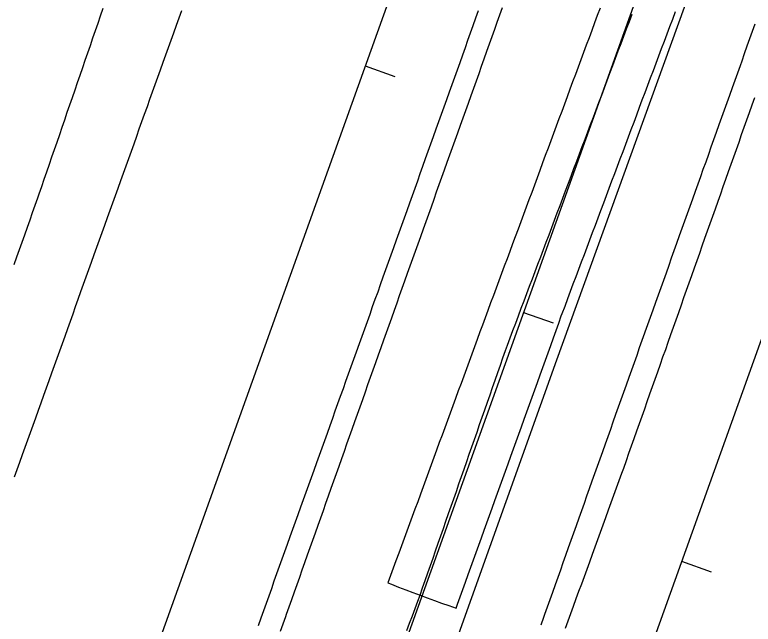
# Model space of a CAD drawing. Extents: x 1901471 to 1963503, y 756461 to 799997.
# Drawn here: x 1940596.2 to 1940690.1, y 779743.6 to 779821.2 of the extents above; entities that cross this region are included whole.
import ezdxf

# ---------------------------------------------------------------- set-up
doc = ezdxf.new("R2010")
doc.units = 0
for name, color, linetype in [('RD_EX_DR_ErosCtrl', 7, 'Continuous'), ('RD_EX_Fence_Other', 7, 'Continuous'), ('RD_EX_H2O', 7, 'Continuous'), ('RD_EX_Road', 7, 'Continuous'), ('RD_HC_Cl', 7, 'Continuous'), ('RD_HC_Data_Tic', 7, 'Continuous')]:
    doc.layers.add(name, color=color, linetype=linetype)

msp = doc.modelspace()

# ---------------------------------------------------------------- linework, layer by layer
at = {"layer": 'RD_EX_DR_ErosCtrl'}
msp.add_lwpolyline([(1940670.62, 779822), (1940670.27, 779821.06), (1940669.92, 779820.13), (1940669.57, 779819.19), (1940669.23, 779818.25), (1940668.88, 779817.31), (1940668.53, 779816.38), (1940668.18, 779815.44), (1940667.83, 779814.5), (1940667.49, 779813.56), (1940667.14, 779812.63), (1940666.79, 779811.69), (1940666.44, 779810.75), (1940666.1, 779809.82), (1940665.75, 779808.88), (1940665.4, 779807.94), (1940665.05, 779807), (1940664.71, 779806.07), (1940664.36, 779805.13), (1940664.01, 779804.19), (1940663.66, 779803.25), (1940663.32, 779802.32), (1940662.97, 779801.38), (1940662.62, 779800.44), (1940662.27, 779799.51), (1940661.93, 779798.57), (1940661.58, 779797.63), (1940661.23, 779796.69), (1940661.23, 779796.69), (1940660.88, 779795.76), (1940660.54, 779794.82), (1940660.19, 779793.88), (1940659.84, 779792.94), (1940659.49, 779792.01), (1940659.15, 779791.07), (1940658.8, 779790.13), (1940658.45, 779789.19), (1940658.1, 779788.26), (1940657.76, 779787.32), (1940657.41, 779786.38), (1940657.06, 779785.45), (1940656.71, 779784.51), (1940656.37, 779783.57), (1940656.02, 779782.63), (1940655.67, 779781.7), (1940655.35, 779780.82), (1940655, 779779.88), (1940654.66, 779778.94), (1940654.32, 779778), (1940653.97, 779777.06), (1940653.63, 779776.13), (1940653.28, 779775.19), (1940652.94, 779774.25), (1940652.59, 779773.31), (1940652.25, 779772.37), (1940651.9, 779771.43), (1940651.56, 779770.49), (1940651.22, 779769.55), (1940650.87, 779768.62), (1940650.53, 779767.68), (1940650.18, 779766.74), (1940649.84, 779765.8), (1940649.49, 779764.86), (1940649.15, 779763.92), (1940648.8, 779762.98), (1940648.46, 779762.04), (1940648.12, 779761.11), (1940647.77, 779760.17), (1940647.43, 779759.23), (1940647.08, 779758.29), (1940646.74, 779757.35), (1940646.39, 779756.41), (1940646.05, 779755.47), (1940645.7, 779754.53), (1940645.36, 779753.6), (1940645.02, 779752.66), (1940644.67, 779751.72), (1940644.33, 779750.78), (1940643.98, 779749.84), (1940643.64, 779748.9), (1940644.1, 779748.72), (1940645.01, 779748.37), (1940645.92, 779748.02), (1940646.82, 779747.67), (1940647.73, 779747.32), (1940648.64, 779746.99), (1940649.56, 779746.66), (1940650.48, 779746.33), (1940651.4, 779746), (1940652.32, 779745.67), (1940652.51, 779746.18), (1940652.85, 779747.12), (1940653.18, 779748.06), (1940653.18, 779748.06), (1940653.52, 779749.01), (1940653.86, 779749.95), (1940654.2, 779750.89), (1940654.54, 779751.83), (1940654.88, 779752.77), (1940655.21, 779753.71), (1940655.55, 779754.65), (1940655.89, 779755.59), (1940656.23, 779756.53), (1940656.57, 779757.47), (1940656.91, 779758.41), (1940657.24, 779759.36), (1940657.58, 779760.3), (1940657.92, 779761.24), (1940658.26, 779762.18), (1940658.6, 779763.12), (1940658.94, 779764.06), (1940659.27, 779765), (1940659.61, 779765.94), (1940659.95, 779766.88), (1940660.29, 779767.82), (1940660.63, 779768.76), (1940660.97, 779769.71), (1940661.3, 779770.65), (1940661.64, 779771.59), (1940661.98, 779772.53), (1940662.32, 779773.47), (1940662.66, 779774.41), (1940663, 779775.35), (1940663.33, 779776.29), (1940663.67, 779777.23), (1940664.01, 779778.17), (1940664.35, 779779.11), (1940664.69, 779780.06), (1940665.03, 779781), (1940665.37, 779781.94), (1940665.7, 779782.88), (1940665.82, 779783.18), (1940666.17, 779784.12), (1940666.52, 779785.06), (1940666.87, 779785.99), (1940667.22, 779786.93), (1940667.57, 779787.86), (1940667.93, 779788.8), (1940668.28, 779789.74), (1940668.63, 779790.67), (1940668.98, 779791.61), (1940669.33, 779792.54), (1940669.68, 779793.48), (1940670.03, 779794.42), (1940670.38, 779795.35), (1940670.74, 779796.29), (1940671.09, 779797.23), (1940671.44, 779798.16), (1940671.79, 779799.1), (1940672.14, 779800.03), (1940672.49, 779800.97), (1940672.84, 779801.91), (1940673.19, 779802.84), (1940673.55, 779803.78), (1940673.9, 779804.72), (1940674.25, 779805.65), (1940674.6, 779806.59), (1940674.95, 779807.52), (1940674.95, 779807.52), (1940675.3, 779808.46), (1940675.65, 779809.4), (1940676, 779810.33), (1940676.36, 779811.27), (1940676.71, 779812.2), (1940677.06, 779813.14), (1940677.41, 779814.08), (1940677.76, 779815.01), (1940678.11, 779815.95), (1940678.46, 779816.89), (1940678.82, 779817.82), (1940679.17, 779818.76), (1940679.52, 779819.69), (1940679.87, 779820.63), (1940680.22, 779821.57)], dxfattribs=at)
at = {"layer": 'RD_EX_Fence_Other'}
msp.add_lwpolyline([(1940332.14, 778883.89), (1940359.16, 778959.46), (1940381.75, 779021.62), (1940403.17, 779083.46), (1940426.72, 779147.94), (1940450.85, 779214.53), (1940468.58, 779264.97), (1940485.34, 779312.19), (1940501.65, 779357.36), (1940518.05, 779403.08), (1940533.56, 779446.87), (1940549.92, 779492.07), (1940564.79, 779534.08), (1940577.84, 779570.74), (1940588, 779598.39), (1940600.18, 779628.18), (1940613.79, 779656.82), (1940631.12, 779694.43), (1940642.75, 779719.15), (1940652.26, 779741.25), (1940665.15, 779777.26), (1940682.24, 779824.66), (1940695.89, 779863.73)], dxfattribs=at)
at = {"layer": 'RD_EX_H2O'}
msp.add_lwpolyline([(1940646.05, 779742.84), (1940646.4, 779743.77), (1940646.75, 779744.71), (1940647.1, 779745.65), (1940647.45, 779746.58), (1940647.73, 779747.32), (1940648.06, 779748.27), (1940648.39, 779749.21), (1940648.72, 779750.16), (1940649.05, 779751.1), (1940649.38, 779752.04), (1940649.71, 779752.99), (1940650.04, 779753.93), (1940650.37, 779754.88), (1940650.7, 779755.82), (1940651.03, 779756.77), (1940651.36, 779757.71), (1940651.69, 779758.65), (1940652.02, 779759.6), (1940652.35, 779760.54), (1940652.68, 779761.49), (1940653.01, 779762.43), (1940653.33, 779763.37), (1940653.66, 779764.32), (1940653.99, 779765.26), (1940654.32, 779766.21), (1940654.65, 779767.15), (1940654.98, 779768.09), (1940655.31, 779769.04), (1940655.64, 779769.98), (1940655.97, 779770.93), (1940656.3, 779771.87), (1940656.63, 779772.81), (1940656.96, 779773.76), (1940657.29, 779774.7), (1940657.62, 779775.65), (1940657.95, 779776.59), (1940658.28, 779777.53), (1940658.61, 779778.48), (1940658.85, 779779.15), (1940659.2, 779780.08), (1940659.55, 779781.02), (1940659.9, 779781.95), (1940660.26, 779782.89), (1940660.61, 779783.83), (1940660.96, 779784.76), (1940661.31, 779785.7), (1940661.67, 779786.63), (1940662.02, 779787.57), (1940662.37, 779788.5), (1940662.72, 779789.44), (1940663.08, 779790.37), (1940663.43, 779791.31), (1940663.78, 779792.24), (1940664.14, 779793.18), (1940664.49, 779794.12), (1940664.84, 779795.05), (1940665.19, 779795.99), (1940665.55, 779796.92), (1940665.9, 779797.86), (1940666.25, 779798.79), (1940666.6, 779799.73), (1940666.96, 779800.66), (1940667.31, 779801.6), (1940667.66, 779802.53), (1940668.01, 779803.47), (1940668.37, 779804.41), (1940668.72, 779805.34), (1940669.07, 779806.28), (1940669.43, 779807.21), (1940669.43, 779807.21), (1940669.78, 779808.15), (1940670.13, 779809.08), (1940670.48, 779810.02), (1940670.84, 779810.95), (1940671.19, 779811.89), (1940671.54, 779812.82), (1940671.89, 779813.76), (1940672.25, 779814.7), (1940672.6, 779815.63), (1940672.95, 779816.57), (1940673.3, 779817.5), (1940673.66, 779818.44), (1940674.01, 779819.37), (1940674.36, 779820.31), (1940674.72, 779821.24)], dxfattribs=at)
at = {"layer": 'RD_EX_Road'}
for points in [[(1940607.39, 779821.96), (1940607.06, 779821.01), (1940606.74, 779820.07), (1940606.41, 779819.12), (1940606.08, 779818.18), (1940605.76, 779817.23), (1940605.43, 779816.29), (1940605.11, 779815.34), (1940604.78, 779814.4), (1940604.45, 779813.45), (1940604.13, 779812.5), (1940603.8, 779811.56), (1940603.48, 779810.61), (1940603.15, 779809.67), (1940602.82, 779808.72), (1940602.5, 779807.78), (1940602.17, 779806.83), (1940601.85, 779805.89), (1940601.52, 779804.94), (1940601.19, 779804), (1940600.87, 779803.05), (1940600.54, 779802.11), (1940600.22, 779801.16), (1940599.89, 779800.22), (1940599.56, 779799.27), (1940599.24, 779798.33), (1940599.08, 779797.86), (1940598.74, 779796.91), (1940598.41, 779795.97), (1940598.08, 779795.03), (1940597.74, 779794.09), (1940597.41, 779793.14), (1940597.07, 779792.2), (1940596.74, 779791.26), (1940596.41, 779790.32), (1940596.07, 779789.37)], [(1940658.18, 779822.07), (1940657.85, 779821.12), (1940657.51, 779820.18), (1940657.2, 779819.31), (1940656.87, 779818.37), (1940656.53, 779817.43), (1940656.2, 779816.49), (1940655.86, 779815.54), (1940655.52, 779814.6), (1940655.19, 779813.66), (1940654.85, 779812.72), (1940654.51, 779811.78), (1940654.18, 779810.84), (1940653.84, 779809.89), (1940653.5, 779808.95), (1940653.17, 779808.01), (1940652.83, 779807.07), (1940652.5, 779806.13), (1940652.16, 779805.19), (1940651.82, 779804.24), (1940651.49, 779803.3), (1940651.15, 779802.36), (1940650.81, 779801.42), (1940650.48, 779800.48), (1940650.14, 779799.54), (1940649.8, 779798.59), (1940649.47, 779797.65), (1940649.13, 779796.71), (1940648.79, 779795.77), (1940648.46, 779794.83), (1940648.12, 779793.89), (1940647.79, 779792.94), (1940647.45, 779792), (1940647.11, 779791.06), (1940646.78, 779790.12), (1940646.44, 779789.18), (1940646.1, 779788.24), (1940645.77, 779787.29), (1940645.43, 779786.35), (1940645.09, 779785.41), (1940644.76, 779784.47), (1940644.42, 779783.53), (1940644.08, 779782.59), (1940643.75, 779781.64), (1940643.41, 779780.7), (1940643.08, 779779.76), (1940642.73, 779778.8), (1940642.4, 779777.86), (1940642.06, 779776.91), (1940641.73, 779775.97), (1940641.4, 779775.03), (1940641.06, 779774.09), (1940640.73, 779773.15), (1940640.39, 779772.2), (1940640.06, 779771.26), (1940639.73, 779770.32), (1940639.39, 779769.38), (1940639.06, 779768.43), (1940638.72, 779767.49), (1940638.39, 779766.55), (1940638.06, 779765.61), (1940637.72, 779764.67), (1940637.39, 779763.72), (1940637.06, 779762.78), (1940636.72, 779761.84), (1940636.39, 779760.9), (1940636.05, 779759.95), (1940635.72, 779759.01), (1940635.39, 779758.07), (1940635.05, 779757.13), (1940634.72, 779756.18), (1940634.38, 779755.24), (1940634.05, 779754.3), (1940633.72, 779753.36), (1940633.38, 779752.42), (1940633.05, 779751.47), (1940632.71, 779750.53), (1940632.38, 779749.59), (1940632.05, 779748.65), (1940631.71, 779747.7), (1940631.38, 779746.76), (1940631.04, 779745.82), (1940630.71, 779744.88), (1940630.61, 779744.6), (1940630.28, 779743.66), (1940629.94, 779742.72)], [(1940617.38, 779821.67), (1940617.05, 779820.73), (1940616.71, 779819.79), (1940616.37, 779818.85), (1940616.03, 779817.91), (1940615.7, 779816.97), (1940615.36, 779816.03), (1940615.02, 779815.09), (1940614.68, 779814.14), (1940614.35, 779813.2), (1940614.01, 779812.26), (1940613.67, 779811.32), (1940613.33, 779810.38), (1940613, 779809.44), (1940612.66, 779808.5), (1940612.32, 779807.56), (1940611.98, 779806.62), (1940611.65, 779805.67), (1940611.31, 779804.73), (1940610.97, 779803.79), (1940610.63, 779802.85), (1940610.3, 779801.91), (1940609.96, 779800.97), (1940609.62, 779800.03), (1940609.28, 779799.09), (1940608.95, 779798.14), (1940608.61, 779797.2), (1940608.27, 779796.26), (1940607.93, 779795.32), (1940607.6, 779794.38), (1940607.26, 779793.44), (1940606.92, 779792.5), (1940606.58, 779791.56), (1940606.25, 779790.62), (1940605.91, 779789.67), (1940605.57, 779788.73), (1940605.23, 779787.79), (1940604.9, 779786.85), (1940604.56, 779785.91), (1940604.22, 779784.97), (1940603.88, 779784.03), (1940603.55, 779783.09), (1940603.21, 779782.14), (1940602.87, 779781.2), (1940602.53, 779780.26), (1940602.2, 779779.32), (1940601.86, 779778.38), (1940601.52, 779777.44), (1940601.18, 779776.5), (1940600.85, 779775.56), (1940600.51, 779774.62), (1940600.17, 779773.67), (1940599.83, 779772.73), (1940599.48, 779771.75), (1940599.14, 779770.81), (1940598.81, 779769.87), (1940598.47, 779768.93), (1940598.13, 779767.99), (1940597.8, 779767.05), (1940597.46, 779766.11), (1940597.12, 779765.17), (1940596.78, 779764.23), (1940596.45, 779763.28), (1940596.11, 779762.34)], [(1940655.13, 779821.66), (1940654.79, 779820.72), (1940654.46, 779819.78), (1940654.12, 779818.84), (1940653.78, 779817.9), (1940653.45, 779816.96), (1940653.11, 779816.02), (1940652.77, 779815.07), (1940652.44, 779814.13), (1940652.1, 779813.19), (1940651.76, 779812.25), (1940651.43, 779811.31), (1940651.09, 779810.37), (1940650.75, 779809.43), (1940650.42, 779808.48), (1940650.08, 779807.54), (1940649.74, 779806.6), (1940649.41, 779805.66), (1940649.07, 779804.72), (1940648.73, 779803.78), (1940648.4, 779802.83), (1940648.06, 779801.89), (1940647.72, 779800.95), (1940647.39, 779800.01), (1940647.05, 779799.07), (1940646.71, 779798.13), (1940646.38, 779797.19), (1940646.04, 779796.24), (1940645.7, 779795.3), (1940645.37, 779794.36), (1940645.03, 779793.42), (1940644.69, 779792.48), (1940644.36, 779791.54), (1940644.02, 779790.6), (1940643.68, 779789.65), (1940643.35, 779788.71), (1940643.01, 779787.77), (1940642.67, 779786.83), (1940642.34, 779785.89), (1940642, 779784.95), (1940641.66, 779784.01), (1940641.33, 779783.06), (1940640.99, 779782.12), (1940640.65, 779781.18), (1940640.32, 779780.24), (1940639.98, 779779.3), (1940639.61, 779778.27), (1940639.28, 779777.33), (1940638.94, 779776.39), (1940638.6, 779775.45), (1940638.26, 779774.51), (1940637.93, 779773.57), (1940637.59, 779772.63), (1940637.25, 779771.68), (1940636.91, 779770.74), (1940636.58, 779769.8), (1940636.24, 779768.86), (1940635.9, 779767.92), (1940635.56, 779766.98), (1940635.23, 779766.04), (1940634.89, 779765.1), (1940634.55, 779764.16), (1940634.21, 779763.21), (1940633.88, 779762.27), (1940633.54, 779761.33), (1940633.2, 779760.39), (1940632.87, 779759.45), (1940632.53, 779758.51), (1940632.19, 779757.57), (1940631.85, 779756.63), (1940631.52, 779755.68), (1940631.18, 779754.74), (1940630.84, 779753.8), (1940630.5, 779752.86), (1940630.17, 779751.92), (1940629.83, 779750.98), (1940629.49, 779750.04), (1940629.15, 779749.1), (1940628.82, 779748.16), (1940628.48, 779747.21), (1940628.14, 779746.27), (1940627.8, 779745.33), (1940627.47, 779744.39), (1940627.13, 779743.45)], [(1940690.3, 779819.99), (1940689.97, 779819.05), (1940689.64, 779818.11), (1940689.3, 779817.16), (1940688.97, 779816.22), (1940688.64, 779815.28), (1940688.43, 779814.68), (1940688.09, 779813.74), (1940687.76, 779812.8), (1940687.42, 779811.86), (1940687.08, 779810.92), (1940686.75, 779809.98), (1940686.41, 779809.03), (1940686.08, 779808.09), (1940685.74, 779807.15), (1940685.4, 779806.21), (1940685.07, 779805.27), (1940684.73, 779804.33), (1940684.4, 779803.38), (1940684.06, 779802.44), (1940683.72, 779801.5), (1940683.39, 779800.56), (1940683.05, 779799.62), (1940682.72, 779798.68), (1940682.38, 779797.73), (1940682.04, 779796.79), (1940681.71, 779795.85), (1940681.37, 779794.91), (1940681.04, 779793.97), (1940680.7, 779793.03), (1940680.36, 779792.08), (1940680.03, 779791.14), (1940679.69, 779790.2), (1940679.36, 779789.26), (1940679.02, 779788.32), (1940678.69, 779787.37), (1940678.35, 779786.43), (1940678.01, 779785.49), (1940677.68, 779784.55), (1940677.34, 779783.61), (1940677.01, 779782.67), (1940676.67, 779781.72), (1940676.33, 779780.78), (1940676.29, 779780.66), (1940675.96, 779779.72), (1940675.62, 779778.78), (1940675.29, 779777.84), (1940674.95, 779776.9), (1940674.62, 779775.95), (1940674.28, 779775.01), (1940673.95, 779774.07), (1940673.61, 779773.13), (1940673.28, 779772.19), (1940672.94, 779771.24), (1940672.61, 779770.3), (1940672.27, 779769.36), (1940671.94, 779768.42), (1940671.6, 779767.48), (1940671.27, 779766.53), (1940670.93, 779765.59), (1940670.6, 779764.65), (1940670.26, 779763.71), (1940669.93, 779762.76), (1940669.59, 779761.82), (1940669.26, 779760.88), (1940668.92, 779759.94), (1940668.59, 779759), (1940668.25, 779758.05), (1940667.92, 779757.11), (1940667.59, 779756.17), (1940667.25, 779755.23), (1940666.92, 779754.29), (1940666.58, 779753.34), (1940666.25, 779752.4), (1940665.91, 779751.46), (1940665.58, 779750.52), (1940665.24, 779749.58), (1940664.91, 779748.63), (1940664.57, 779747.69), (1940664.24, 779746.75), (1940663.9, 779745.81), (1940663.57, 779744.87), (1940663.43, 779744.48), (1940663.09, 779743.54)], [(1940690.26, 779810.6), (1940689.93, 779809.66), (1940689.59, 779808.71), (1940689.26, 779807.77), (1940688.93, 779806.83), (1940688.59, 779805.89), (1940688.26, 779804.94), (1940687.93, 779804), (1940687.59, 779803.06), (1940687.26, 779802.12), (1940686.93, 779801.17), (1940686.59, 779800.23), (1940686.26, 779799.29), (1940685.93, 779798.35), (1940685.59, 779797.4), (1940685.26, 779796.46), (1940684.93, 779795.52), (1940684.59, 779794.58), (1940684.26, 779793.63), (1940683.93, 779792.69), (1940683.59, 779791.75), (1940683.26, 779790.81), (1940682.93, 779789.86), (1940682.59, 779788.92), (1940682.26, 779787.98), (1940681.93, 779787.04), (1940681.59, 779786.09), (1940681.26, 779785.15), (1940680.93, 779784.21), (1940680.59, 779783.27), (1940680.26, 779782.32), (1940679.93, 779781.38), (1940679.59, 779780.44), (1940679.26, 779779.49), (1940678.93, 779778.55), (1940678.59, 779777.61), (1940678.26, 779776.67), (1940677.93, 779775.72), (1940677.59, 779774.78), (1940677.26, 779773.84), (1940676.93, 779772.9), (1940676.59, 779771.95), (1940676.26, 779771.01), (1940675.93, 779770.07), (1940675.59, 779769.13), (1940675.26, 779768.18), (1940674.93, 779767.24), (1940674.59, 779766.3), (1940674.26, 779765.36), (1940673.93, 779764.41), (1940673.59, 779763.47), (1940673.37, 779762.82), (1940673.02, 779761.88), (1940672.68, 779760.95), (1940672.34, 779760.01), (1940672, 779759.07), (1940671.66, 779758.13), (1940671.32, 779757.19), (1940670.98, 779756.25), (1940670.63, 779755.31), (1940670.29, 779754.37), (1940669.95, 779753.43), (1940669.61, 779752.49), (1940669.27, 779751.55), (1940668.93, 779750.61), (1940668.59, 779749.67), (1940668.25, 779748.73), (1940667.9, 779747.79), (1940667.56, 779746.85), (1940667.22, 779745.91), (1940666.88, 779744.97), (1940666.54, 779744.03), (1940666.2, 779743.09)]]:
    msp.add_lwpolyline(points, dxfattribs=at)
at = {"layer": 'RD_HC_Cl'}
for p, q in [((1941878.42, 783269.066), (1940045.233, 778152.54)), ((1941906.199, 783259.592), (1940073.411, 778143.366)), ((1941934.096, 783249.335), (1940101.04, 778132.845))]:
    msp.add_line(p, q, dxfattribs=at)
at = {"layer": 'RD_HC_Data_Tic'}
for p, q in [((1940640.755, 779814.677), (1940644.521, 779813.328)), ((1940660.888, 779783.309), (1940664.654, 779781.96)), ((1940681.001, 779751.654), (1940684.767, 779750.305))]:
    msp.add_line(p, q, dxfattribs=at)

doc.saveas('drawing.dxf')
